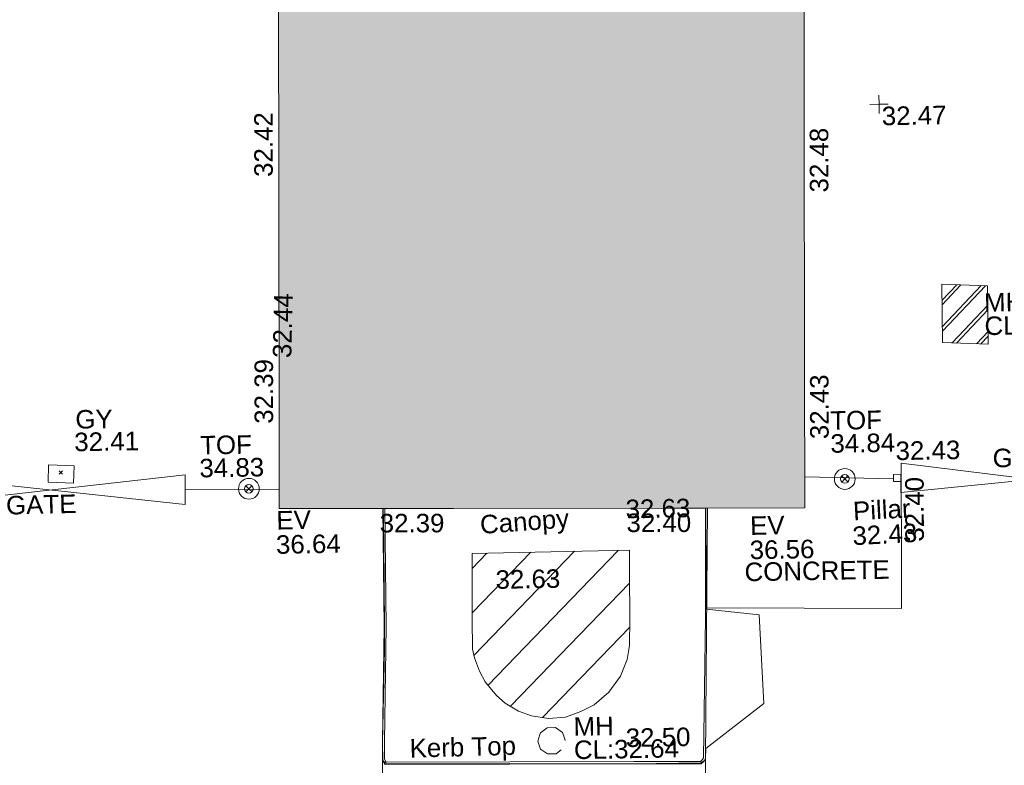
# Model space of a CAD drawing. Header units: millimetres. Extents: x -290717 to 520720, y -103372 to 287762.
# Tile 299 of 375: x 136870 to 156808, y 203914 to 219017. Entities that reach past the tile are written whole.
import ezdxf

# ---------------------------------------------------------------- set-up
doc = ezdxf.new("R2010")
doc.units = ezdxf.units.MM
for name, pattern in [('IMPORT-HIDDEN2 _3_', [4762.5, 3175, -1587.5]), ('IMPORT-UG_ELEC_STREET LIGHTING_QLB2 _2_', [2700, 1500, -300.0000000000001, 0, -250, 150, -300.0000000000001, 0, -200]), ('IMPORT-UG_UNIDENTIFIED_QLA _2_', [2350, 1500, -300.0000000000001, 0, -50, 150, -300.0000000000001, 0, -50])]:
    doc.linetypes.add(name, pattern=pattern)
for name, color, linetype, lineweight, true_color in [('00__TOPO__TOP_OF_FENCE_SYMBOL', 7, 'Continuous', 9, 0x666666), ('00_TOPO_BUILDING_CANOPY', 7, 'Continuous', 9, 0xff7fff), ('00_TOPO_BUILDING_HATCH', 7, 'Continuous', 9, 0x999999), ('00_TOPO_BUILDING_OUTLINE', 5, 'Continuous', 9, 0x0000ff), ('00_TOPO_EAVE', 7, 'Continuous', 9, 0x666666), ('00_TOPO_FENCE', 7, 'Continuous', 9, 0x3f7f4f), ('00_TOPO_GATE', 7, 'Continuous', 9, 0xa50000), ('00_TOPO_KERB_BOTTOM', 1, 'Continuous', 9, 0xff0000), ('00_TOPO_KERB_TOP', 7, 'Continuous', 9, 0xa500a5), ('00_TOPO_SERV_MH', 7, 'Continuous', 9, 0x666666), ('00_TOPO_TOP_OF_FENCE', 7, 'Continuous', 9, 0x666666), ('00_UAV_BUILDING_OUTLINE', 5, 'Continuous', 9, 0x0000ff), ('00_UAV_FENCE', 7, 'Continuous', 9, 0x264c2f), ('00_UAV_GATE', 7, 'Continuous', 9, 0xa50000), ('00_UAV_LEVEL_SPOT', 7, 'Continuous', 9, 0x666666), ('00_UAV_SERV_GULLY', 7, 'Continuous', 9, 0x5252a5), ('00_UAV_TOP_OF_FENCE', 6, 'Continuous', 9, 0xff00ff), ('01_DTM_CONTOUR_MJR', 7, 'Continuous', 9, 0x7f3f00), ('12333-PUM-2D-U-0001-C01 - Rev2_REVIT IMPORT_dwg', 7, 'Continuous', 9, 0x767676), ('A_RHA_Line', 7, 'Continuous', 9, 0x00a600), ('PUM-CHAMBER EXTENTS', 6, 'IMPORT-HIDDEN2 _3_', 9, 0xff00ff), ('PUM-UNIDENTIFIED UTILITIES-QLA', 7, 'IMPORT-UG_UNIDENTIFIED_QLA _2_', 9, 0x52a500)]:
    doc.layers.add(name, color=color, linetype=linetype, lineweight=lineweight, true_color=true_color)
for name, color, linetype, lineweight in [('00_TOPO_PILLAR', 7, 'Continuous', 9), ('00_TOPO_SURFACE', 7, 'Continuous', 9), ('00_UAV_SURFACE', 7, 'Continuous', 9), ('00_UAV_SURVEY_TEXT', 7, 'Continuous', 9), ('A_RHA_Detail', 7, 'Continuous', 9), ('GEN-TEXT', 7, 'Continuous', 9)]:
    doc.layers.add(name, color=color, linetype=linetype, lineweight=lineweight)
doc.styles.add('Swis721 Lt BT_2', font='swissl.ttf', dxfattribs={"height": 375})

# ---------------------------------------------------------------- blocks, each defined once
blk = doc.blocks.new('12333-PUM-2D-U-0001-C01 - Rev2_REVIT IMPORT_dwg__U50-2077577-Site Location Plan Existing')
at = {"layer": '00_TOPO_GATE', "color": 9, "true_color": 0xe1aaaa, "flags": 128}
blk.add_lwpolyline([(-8.814763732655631, -299.870471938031), (8.814763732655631, 299.870471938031), (5348.398847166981, -457.3470382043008), (5366.02837463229, 142.3939056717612)], close=True, dxfattribs=at)
blk = doc.blocks.new('12333-PUM-2D-U-0001-C01 - Rev2_REVIT IMPORT_dwg_MSL_Node_LineworkTOF-2077201-Site Location Plan Existing')
at = {"layer": '00__TOPO__TOP_OF_FENCE_SYMBOL', "color": 254, "true_color": 0xcccccc, "flags": 128}
for points in [[(165.3591892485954, 165.3591892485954), (0, 0), (-165.3591892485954, 165.3591892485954)], [(165.3591892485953, -165.3591892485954), (0, 0), (-165.3591892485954, -165.3591892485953)]]:
    blk.add_lwpolyline(points, dxfattribs=at)
at = {"layer": '00__TOPO__TOP_OF_FENCE_SYMBOL', "color": 254, "true_color": 0xcccccc}
for radius in [562.5594001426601, 233.853208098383]:
    blk.add_circle((0, 0), radius, dxfattribs=at)
blk = doc.blocks.new('12333-PUM-2D-U-0001-C01 - Rev2_REVIT IMPORT_dwg__U60-2077590-Site Location Plan Existing')
at = {"layer": '00_UAV_GATE', "color": 9, "true_color": 0xe1aaaa, "flags": 128}
blk.add_lwpolyline([(4.454954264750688, 299.9669204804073), (-4.454954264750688, -299.9669204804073), (-5449.545045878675, 380.9669204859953), (-5458.454954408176, -218.9669204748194)], close=True, dxfattribs=at)
blk = doc.blocks.new('12333-PUM-2D-U-0001-C01 - Rev2_REVIT IMPORT_dwg_MSL_Node_LineworkTOF-2077248-Site Location Plan Existing')
at = {"layer": '00__TOPO__TOP_OF_FENCE_SYMBOL', "color": 254, "true_color": 0xcccccc, "flags": 128}
for points in [[(165.3591892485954, 165.3591892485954), (0, 0), (-165.3591892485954, 165.3591892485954)], [(165.3591892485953, -165.3591892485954), (0, 0), (-165.3591892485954, -165.3591892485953)]]:
    blk.add_lwpolyline(points, dxfattribs=at)
at = {"layer": '00__TOPO__TOP_OF_FENCE_SYMBOL', "color": 254, "true_color": 0xcccccc}
for radius in [562.5594001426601, 233.853208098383]:
    blk.add_circle((0, 0), radius, dxfattribs=at)
blk = doc.blocks.new('12333-PUM-2D-U-0001-C01 - Rev2_REVIT IMPORT_dwg_UAV-2077255-Site Location Plan Existing')
at = {"layer": '00_UAV_LEVEL_SPOT', "color": 254, "true_color": 0xcccccc, "flags": 128}
for points in [[(0, -500.0000000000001), (0, 0), (-500.0000000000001, 0)], [(500.0000000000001, 0), (0, 0), (0, 500.0000000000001)]]:
    blk.add_lwpolyline(points, dxfattribs=at)
blk = doc.blocks.new('12333-PUM-2D-U-0001-C01 - Rev2_REVIT IMPORT_dwg_MGS62954_T2_Galway_ITM_3d_Rev1-2077680-Site Location Plan Existing')
at = {"layer": '00_TOPO_BUILDING_HATCH', "true_color": 0xcccccc}
h = blk.add_hatch(dxfattribs=at)
h.set_pattern_fill('FP_1', color=254, style=0, pattern_type=2)
h.set_pattern_definition([(45, (0, 0), (-441.9417382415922, 441.9417382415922), [])])
h.paths.add_polyline_path([(534053093.0065116, 725757676.6037444), (534053434.6500779, 725757696.7104828), (534053748.4812741, 725757807.118021), (534054055.2313137, 725757971.9762766), (534054321.0572296, 725758187.1712859), (534054565.0883483, 725758508.8791039), (534054703.8810471, 725758844.0512557), (534054759.1469181, 725759126.8022677), (534054773.5016897, 725759681.1737754), (534054782.4209163, 725761059.8839616), (534051601.5605889, 725761049.1103536), (534051578.8600672, 725759110.7220062), (534051613.3115194, 725758932.6337496), (534051708.0530124, 725758662.628974), (534051818.2258853, 725758440.223824), (534052042.9805962, 725758159.5501666), (534052217.3654386, 725758004.0563447), (534052510.59506, 725757828.7254051), (534052748.4919912, 725757739.7963514)])
at = {"layer": '00_TOPO_BUILDING_CANOPY', "color": 254, "true_color": 0xcccccc, "flags": 128}
blk.add_lwpolyline([(534051601.5605888, 725761049.1103536), (534051581.5515869, 725759720.9256184), (534051578.8600672, 725759110.7220061), (534051613.3115193, 725758932.6337496), (534051708.0530124, 725758662.6289738), (534051818.2258852, 725758440.223824), (534052042.9805961, 725758159.5501665), (534052217.3654386, 725758004.0563447), (534052487.2351463, 725757837.4576532), (534052748.4919912, 725757739.7963514), (534053093.0065116, 725757676.6037443), (534053434.6500779, 725757696.7104828), (534053748.4812739, 725757807.1180209), (534054018.3509816, 725757942.1204088), (534054321.0572296, 725758187.1712859), (534054565.0883483, 725758508.8791038), (534054703.8810471, 725758844.0512557), (534054759.1469181, 725759126.8022677), (534054773.5016897, 725759681.1737754), (534054779.2435983, 725760568.7426662), (534054786.8534843, 725761059.8989748)], close=True, dxfattribs=at)
at = {"layer": '00_TOPO_FENCE', "color": 254, "true_color": 0xcccccc}
blk.add_line((534058364.9296507, 725762482.8583118), (534060161.3638676, 725762410.0000001), dxfattribs=at)
at = {"layer": '00_TOPO_KERB_BOTTOM', "color": 254, "true_color": 0xcccccc, "flags": 128}
blk.add_lwpolyline([(534049808.7046273, 725761989.9789203), (534049796.0303615, 725759590.7586461), (534049720.2994696, 725757261.7902912), (534049717.3185974, 725756893.4053111), (534049767.38808, 725756806.7526964), (534054802.5483, 725756728.6803083), (534056166.5983585, 725756704.9586655), (534056228.4274026, 725756761.4930911), (534056256.8196998, 725756810.1770972), (534056383.2886214, 725761883.7297019)], dxfattribs=at)
at = {"layer": '00_TOPO_KERB_TOP', "color": 254, "true_color": 0xcccccc, "flags": 128}
blk.add_lwpolyline([(534049850.1773946, 725761989.3086956), (534049837.5336998, 725759595.8754553), (534049761.8009103, 725757266.8487427), (534049758.9157876, 725756910.2967873), (534049791.5311436, 725756853.85111), (534054803.1723056, 725756776.1433952), (534056150.7079761, 725756752.7089473), (534056195.6490407, 725756793.8015653), (534056215.5417309, 725756827.9113748), (534056304.0439246, 725759671.6112472), (534056343.0158998, 725761884.3805331)], dxfattribs=at)
at = {"layer": '00_TOPO_PILLAR', "color": 254, "true_color": 0xcccccc, "flags": 128}
blk.add_lwpolyline([(534060161.3638675, 725762499.286347), (534060161.3638675, 725762355.6667855), (534060313.5244474, 725762355.6667855), (534060313.5244474, 725762499.286347)], close=True, dxfattribs=at)
at = {"layer": '00_TOPO_SURFACE', "color": 254, "true_color": 0xcccccc, "flags": 128}
blk.add_lwpolyline([(534049717.3185974, 725756893.4053111), (534049689.1652511, 725753990), (534056210.0000001, 725753900), (534056256.8196996, 725756810.1770971)], dxfattribs=at)
at = {"layer": '00_UAV_FENCE', "color": 254, "true_color": 0xcccccc}
blk.add_line((534045817.1505001, 725762440.3320001), (534047717.6661093, 725762413.0670551), dxfattribs=at)
at = {"layer": '00_UAV_SERV_GULLY', "color": 254, "true_color": 0xcccccc, "flags": 128}
blk.add_lwpolyline([(534043555.1505001, 725762615.332), (534043041.1505, 725762643.332), (534043060.0428658, 725762990.1418593), (534043574.0428659, 725762962.1418593)], close=True, dxfattribs=at)
at = {"layer": '00_UAV_SURFACE', "color": 254, "true_color": 0xcccccc, "flags": 128}
blk.add_lwpolyline([(534056332.9568415, 725759864.5701339), (534060277.9530001, 725759780.623), (534060292.5006186, 725760833.7360203), (534060313.5244474, 725762355.6667856)], dxfattribs=at)
at = {"layer": '01_DTM_CONTOUR_MJR', "color": 254, "true_color": 0xcccccc, "flags": 128}
blk.add_lwpolyline([(534055515.7864773, 725761897.7490565), (534055512.5000002, 725761895.0000002), (534056353.3333336, 725761880.0000001), (534056353.3915741, 725761884.2128559), (534056332.5618219, 725760377.4879915), (534056326.2500002, 725759836.2500001), (534057389.8214508, 725759700.1206936), (534057454.5601372, 725757908.3472091), (534056262.890184, 725757016.6481622), (534056252.2619051, 725756813.8690476), (534056225.8035715, 725756764.1964285), (534056159.2857143, 725756726.7857145), (534054800.0000002, 725756730), (534049780.7142859, 725756831.4285716), (534049722.5000001, 725756888.5714285), (534049721.4285715, 725757247.5000002), (534049792.2188582, 725759138.6937718), (534049804.2857143, 725759591.0714287), (534049818.4414105, 725761317.5009776), (534049817.1431612, 725761989.8425486)], dxfattribs=at)
at = {"xscale": 0.375, "yscale": 0.375, "zscale": 0.375}
for name, p in [('12333-PUM-2D-U-0001-C01 - Rev2_REVIT IMPORT_dwg_UAV-2077255-Site Location Plan Existing', (534060000.0000001, 725770000.0000001)), ('12333-PUM-2D-U-0001-C01 - Rev2_REVIT IMPORT_dwg_MSL_Node_LineworkTOF-2077248-Site Location Plan Existing', (534047106.1505001, 725762436.332)), ('12333-PUM-2D-U-0001-C01 - Rev2_REVIT IMPORT_dwg_MSL_Node_LineworkTOF-2077201-Site Location Plan Existing', (534059173.5960448, 725762424.9619461))]:
    blk.add_blockref(name, p, dxfattribs=at)
for name, p in [('12333-PUM-2D-U-0001-C01 - Rev2_REVIT IMPORT_dwg__U60-2077590-Site Location Plan Existing', (534045817.1505001, 725762440.3320001)), ('12333-PUM-2D-U-0001-C01 - Rev2_REVIT IMPORT_dwg__U50-2077577-Site Location Plan Existing', (534060313.5244474, 725762427.4765663))]:
    blk.add_blockref(name, p)
at = {"layer": '00_TOPO_BUILDING_CANOPY', "color": 251, "true_color": 0x666666, "insert": (534051762.003138, 725761813.3432317), "char_height": 375, "width": 2113.25889379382, "attachment_point": 1, "rotation": 3.2766667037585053, "line_spacing_factor": 1.005061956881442, "style": 'Swis721 Lt BT_2'}
blk.add_mtext('Canopy', dxfattribs=at)
at = {"layer": '00_TOPO_BUILDING_CANOPY', "color": 251, "true_color": 0x666666, "insert": (534052067.4579425, 725760697.0730554), "char_height": 375, "width": 1495.902363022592, "attachment_point": 1, "line_spacing_factor": 1.005061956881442, "style": 'Swis721 Lt BT_2'}
blk.add_mtext('32.63', dxfattribs=at)
at = {"layer": '00_TOPO_BUILDING_OUTLINE', "color": 251, "true_color": 0x666666, "insert": (534047635.1630381, 725765081.4689665), "char_height": 375, "width": 1495.902363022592, "attachment_point": 1, "rotation": 87.77002180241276, "line_spacing_factor": 1.005061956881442, "style": 'Swis721 Lt BT_2'}
blk.add_mtext('32.44', dxfattribs=at)
at = {"layer": '00_TOPO_BUILDING_OUTLINE', "color": 251, "true_color": 0x666666, "insert": (534054725.0201317, 725762081.4345945), "char_height": 375, "width": 1495.902363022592, "attachment_point": 1, "line_spacing_factor": 1.005061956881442, "style": 'Swis721 Lt BT_2'}
blk.add_mtext('32.63', dxfattribs=at)
at = {"layer": '00_TOPO_EAVE', "char_height": 375, "attachment_point": 1, "line_spacing_factor": 1.005061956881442, "style": 'Swis721 Lt BT_2'}
for s, insert, width in [('EV', (534047650.556156, 725761975.6370238), 736.078940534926), ('EV', (534057239.4997898, 725761699.8842577), 736.078940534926), ('36.64', (534047634.5030824, 725761483.5950644), 1495.902363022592), ('36.56', (534057223.4467162, 725761207.8422983), 1495.902363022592)]:
    blk.add_mtext(s, dxfattribs=dict(at, insert=insert, width=width))
at = {"layer": '00_TOPO_FENCE', "color": 251, "true_color": 0x666666, "insert": (534060211.9234141, 725763162.7200588), "char_height": 375, "width": 1495.902363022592, "attachment_point": 1, "line_spacing_factor": 1.005061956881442, "style": 'Swis721 Lt BT_2'}
blk.add_mtext('32.43', dxfattribs=at)
at = {"layer": '00_TOPO_GATE', "color": 251, "true_color": 0x666666, "insert": (534062185.7075083, 725762993.2977203), "char_height": 375, "width": 1567.13580888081, "attachment_point": 1, "rotation": 356.7251384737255, "line_spacing_factor": 1.005061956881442, "style": 'Swis721 Lt BT_2'}
blk.add_mtext('GATE', dxfattribs=at)
at = {"layer": '00_TOPO_KERB_BOTTOM', "color": 251, "true_color": 0x666666, "insert": (534054647.5301928, 725757446.7806882), "char_height": 375, "width": 1495.902363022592, "attachment_point": 1, "line_spacing_factor": 1.005061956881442, "style": 'Swis721 Lt BT_2'}
blk.add_mtext('32.50', dxfattribs=at)
at = {"layer": '00_TOPO_KERB_TOP', "color": 251, "true_color": 0x666666, "insert": (534050265.6386068, 725757308.7253692), "char_height": 375, "width": 2493.170605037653, "attachment_point": 1, "rotation": 0.5745678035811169, "line_spacing_factor": 1.005061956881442, "style": 'Swis721 Lt BT_2'}
blk.add_mtext('Kerb Top', dxfattribs=at)
at = {"layer": '00_TOPO_PILLAR', "color": 251, "true_color": 0x666666, "char_height": 375, "attachment_point": 1, "rotation": 1.9449796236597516, "line_spacing_factor": 1.005061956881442, "style": 'Swis721 Lt BT_2'}
for s, insert, width in [('Pillar', (534059322.8354715, 725761958.0815982), 1291.699818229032), ('32.43', (534059303.1068201, 725761455.3218776), 1495.902363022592)]:
    blk.add_mtext(s, dxfattribs=dict(at, insert=insert, width=width))
at = {"layer": '00_TOPO_SERV_MH', "char_height": 375, "attachment_point": 1, "line_spacing_factor": 1.005061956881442, "style": 'Swis721 Lt BT_2'}
for s, insert, width in [('MH', (534062056.2451861, 725766136.2228229), 949.779278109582), ('CL:32.40', (534062056.2451861, 725765663.1296079), 2440.932744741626), ('MH', (534053593.8451862, 725757693.6228231), 949.779278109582), ('CL:32.64', (534053593.8451862, 725757220.5296079), 2440.932744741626)]:
    blk.add_mtext(s, dxfattribs=dict(at, insert=insert, width=width))
at = {"layer": '00_TOPO_TOP_OF_FENCE', "char_height": 375, "attachment_point": 1, "line_spacing_factor": 1.005061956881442, "style": 'Swis721 Lt BT_2'}
for s, insert, width in [('TOF', (534058900.5107191, 725763800.1499033), 1163.479615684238), ('34.84', (534058895.2211685, 725763334.5070555), 1495.902363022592)]:
    blk.add_mtext(s, dxfattribs=dict(at, insert=insert, width=width))
at = {"layer": '00_UAV_BUILDING_OUTLINE', "color": 251, "true_color": 0x666666, "char_height": 375, "width": 1495.902363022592, "attachment_point": 1, "line_spacing_factor": 1.005061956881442, "style": 'Swis721 Lt BT_2'}
for s, insert, rotation in [('32.42', (534047324.7787194, 725768749.8915391), 89.07414645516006), ('32.48', (534058566.8593751, 725768238.8871925), 89.07414645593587), ('32.39', (534047243.9883657, 725763750.6739173), 89.07414645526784), ('32.43', (534058486.1158711, 725763242.5685866), 89.07414644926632), ('32.39', (534049745.1136149, 725761882.0977422), 359.0741464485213), ('32.40', (534054741.3873653, 725761801.3549631), 359.07414644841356)]:
    blk.add_mtext(s, dxfattribs=dict(at, insert=insert, rotation=rotation))
at = {"layer": '00_UAV_GATE', "color": 251, "true_color": 0x666666, "insert": (534042181.7051798, 725762374.6492475), "char_height": 375, "width": 1567.13580888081, "attachment_point": 1, "rotation": 0.3800185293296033, "line_spacing_factor": 1.005061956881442, "style": 'Swis721 Lt BT_2'}
blk.add_mtext('GATE', dxfattribs=at)
at = {"layer": '00_UAV_LEVEL_SPOT', "insert": (534060051.8765643, 725769949.1441547), "char_height": 375, "width": 1495.902363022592, "attachment_point": 1, "line_spacing_factor": 1.005061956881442, "style": 'Swis721 Lt BT_2'}
blk.add_mtext('32.47', dxfattribs=at)
at = {"layer": '00_UAV_SERV_GULLY', "color": 251, "true_color": 0x666666, "char_height": 375, "attachment_point": 1, "line_spacing_factor": 1.005061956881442, "style": 'Swis721 Lt BT_2'}
for s, insert, width in [('GY', (534043616.3314014, 725764089.502741), 821.5590755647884), ('32.41', (534043586.3503038, 725763632.6665388), 1495.902363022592)]:
    blk.add_mtext(s, dxfattribs=dict(at, insert=insert, width=width))
at = {"layer": '00_UAV_SURFACE', "color": 251, "true_color": 0x666666, "insert": (534060378.8325924, 725761132.5653659), "char_height": 375, "width": 1495.902363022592, "attachment_point": 1, "rotation": 89.20857106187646, "line_spacing_factor": 1.005061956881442, "style": 'Swis721 Lt BT_2'}
blk.add_mtext('32.40', dxfattribs=at)
at = {"layer": '00_UAV_SURVEY_TEXT', "color": 251, "true_color": 0x666666, "insert": (534057111.1017672, 725760763.4912502), "char_height": 375, "width": 3286.236302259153, "attachment_point": 1, "line_spacing_factor": 1.005061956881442, "style": 'Swis721 Lt BT_2'}
blk.add_mtext('CONCRETE', dxfattribs=at)
at = {"layer": '00_UAV_TOP_OF_FENCE', "color": 251, "true_color": 0x666666, "char_height": 375, "attachment_point": 1, "line_spacing_factor": 1.005061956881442, "style": 'Swis721 Lt BT_2'}
for s, insert, width in [('TOF', (534046133.3577398, 725763522.3790315), 1163.479615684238), ('34.83', (534046110.934098, 725763059.0023267), 1495.902363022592)]:
    blk.add_mtext(s, dxfattribs=dict(at, insert=insert, width=width))
blk = doc.blocks.new('12333-PUM-2D-U-0001-C01 - Rev2_REVIT IMPORT_dwg-1620468-Site Location Plan Existing')
at = {"layer": 'PUM-CHAMBER EXTENTS', "true_color": 0xffaaff}
h = blk.add_hatch(dxfattribs=at)
h.set_pattern_fill('FP_3', color=211, style=0, pattern_type=2)
h.set_pattern_definition([(45, (-533641079.65, -725615854.3560001), (-265.1650429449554, 265.1650429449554), []), (45, (-533640902.873, -725615854.3560001), (-265.1650429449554, 265.1650429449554), [])])
h.paths.add_polyline_path([(421047.3501528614, 149249.6438213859), (421052.3501528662, 150432.6438213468), (420126.350153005, 150480.6438212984), (420121.3501528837, 149297.6438213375)])
at = {"layer": 'GEN-TEXT', "color": 253, "true_color": 0xaaaaaa}
for p, q in [((402187.9948137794, 146942.2884823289), (402258.7054918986, 147012.9991604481)), ((402258.7054918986, 146942.2884823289), (402187.9948137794, 147012.9991604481))]:
    blk.add_line(p, q, dxfattribs=at)
at = {"layer": 'PUM-CHAMBER EXTENTS', "color": 211, "linetype": 'Continuous', "true_color": 0xffaaff, "flags": 128}
blk.add_lwpolyline([(420121.3501528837, 149297.6438213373), (421047.3501528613, 149249.6438213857), (421052.350152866, 150432.6438213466), (420126.3501530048, 150480.6438212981)], close=True, dxfattribs=at)
at = {"layer": 'PUM-UNIDENTIFIED UTILITIES-QLA', "color": 9, "true_color": 0xc5e1aa, "flags": 128}
blk.add_lwpolyline([(412343.4114836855, 141371.8488785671), (412327.4121251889, 141421.0898407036), (412290.3404127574, 141535.1848399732), (412151.3985451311, 141636.1320157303), (411979.6569517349, 141636.1320157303), (411840.7150841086, 141535.1848399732), (411829.2068408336, 141499.7661089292), (411787.6440131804, 141371.8488785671), (411840.7150841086, 141208.512917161), (411979.6569517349, 141107.565741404), (412151.3985451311, 141107.565741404), (412158.721162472, 141112.8859343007), (412290.3404127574, 141208.512917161)], close=True, dxfattribs=at)
blk.add_blockref('12333-PUM-2D-U-0001-C01 - Rev2_REVIT IMPORT_dwg_MGS62954_T2_Galway_ITM_3d_Rev1-2077680-Site Location Plan Existing', (-533641079.6498471, -725615854.3561786))

msp = doc.modelspace()

# ---------------------------------------------------------------- hatches: boundary and pattern name
at = {"layer": 'A_RHA_Detail', "true_color": 0xc0c0c0}
h = msp.add_hatch(color=9, dxfattribs=at)
h.paths.add_polyline_path([(-80880.60083898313, -68502.79057078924), (-80400.86592458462, -68483.4150911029), (-80400.86592458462, -62984.64684182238), (-24474.85765180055, -63009.32043784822), (-24456.14471274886, -50840.30023854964), (-36622.55041054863, -50831.65104346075), (-36622.5504104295, -44228.57792609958), (-50959.05265825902, -44213.68205212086), (-50959.05265825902, -42573.78171509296), (-54563.93258049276, -42571.21897729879), (-54565.69773355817, -45054.17447471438), (-92408.82109324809, -45027.27149617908), (-92411.78875845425, -49201.74309219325), (-100061.9988811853, -49201.74309219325), (-100052.221444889, -64852.82557835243), (-86120.90825231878, -64852.82557835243), (-86092.16626519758, -62957.90041523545), (-84861.10047611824, -62957.90041520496), (-84854.79054275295, -68240.10973718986), (-80870.60226895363, -68240.10973718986)])
h.paths.add_polyline_path([(-137238.9269955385, -68461.93840922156), (-132719.7426408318, -68433.06336920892), (-132847.0731201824, -62850.0428228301), (-130454.6837966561, -62916.63108081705), (-130498.2830220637, -61355.8539363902), (-117581.136331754, -61423.42893434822), (-117492.3908565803, -49183.91309186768), (-125136.5200282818, -49178.47881939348), (-125133.5727033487, -45032.61887132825), (-163007.1824077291, -45005.69421944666), (-163007.1824077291, -44090.29634113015), (-163123.8521375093, -44090.21339942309), (-163122.6389897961, -42383.751842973), (-166563.8543420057, -42383.75184295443), (-166565.0349082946, -44044.3982420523), (-193158.4656786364, -44025.49275802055), (-193195.152889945, -62863.6565097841), (-137269.7106414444, -62916.63108078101), (-137254.3708868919, -65679.90523788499)])
h.paths.add_polyline_path([(120310.9497607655, -32334.2823016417), (120312.4652266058, -31610.73011961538), (133451.2244789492, -31638.24899384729), (133469.2230092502, -19717.98315777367), (121295.7536929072, -19692.48606427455), (121319.8434528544, -8190.941560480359), (112277.0825929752, -8172.001674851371), (112263.1769726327, -14811.12345451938), (78285.85310969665, -14739.95861435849), (78292.82277619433, -8167.077575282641), (76545.55099677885, -8163.40371230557), (69355.76844230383, -8152.931592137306), (69353.66597202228, -9156.746357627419), (68372.60878942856, -9154.691552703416), (68372.60878942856, -13705.52853212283), (69333.72334743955, -13707.54156767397), (69325.07112544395, -16249.53369225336), (66623.4489111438, -16249.53369225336), (66619.79243932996, -17995.29925522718), (65989.07757491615, -17995.29925522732), (65985.44262769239, -19730.78799479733), (57152.23993372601, -19712.28702423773), (57127.42535098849, -31559.89461998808), (70277.87165423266, -31587.43801817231), (70277.87165428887, -32271.74147154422), (78263.96947906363, -32285.12944888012), (78266.62669288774, -31019.79372153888), (112335.8856506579, -31091.15111856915), (112335.8856506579, -32317.57330550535), (119781.4233959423, -32333.17321910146)])
h.paths.add_polyline_path([(7503.71740934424, -1791.43926322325), (15482.43097389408, -674.0213230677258), (15484.0826184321, 148.1327206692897), (56188.28042539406, 205.5276654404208), (56155.8432600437, 14338.31663138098), (18016.62665932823, 14236.4814953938), (17967.9025208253, 34313.18372075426), (21727.10644861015, 34324.06926249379), (21708.9097307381, 40608.10218319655), (18009.66447156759, 40608.10218325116), (17995.54603703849, 45483.75063445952), (9770.084212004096, 45420.63294734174), (3966.216019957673, 45443.14492469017), (3984.771235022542, 14176.56786831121), (1023.062455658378, 14176.56786840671), (-276.5134647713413, 14190.52623465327), (-231.6790044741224, 5976.811441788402), (-226.4491536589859, 193.7444677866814), (1220.250839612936, 179.5999159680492), (7477.609307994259, 143.2867556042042), (7488.638446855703, -674.0213230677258)])
h.paths.add_polyline_path([(77755.59663317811, 53.47451145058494), (77729.51881611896, 1699.844979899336), (94464.47132486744, 1659.976083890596), (94606.37913471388, 17991.39023626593), (88810.41901146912, 18015.03260816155), (88799.89418497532, 14436.74271609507), (69413.88950349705, 14457.87738898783), (69377.35724448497, 99.62816357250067), (70760.85642036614, 92.0068082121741)])
h.paths.add_polyline_path([(61252.12079698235, 46453.95617369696), (105774.7348988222, 46472.68783510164), (105768.2642197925, 61852.61234310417), (92285.13876306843, 61852.61234310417), (92308.59670397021, 65784.30757142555), (96107.46680002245, 65767.6044524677), (96059.6808111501, 75209.20847378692), (101084.8427276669, 75071.88872768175), (104988.0046543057, 74765.36560410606), (108403.6894220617, 74363.84089439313), (112009.2703903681, 73787.25420864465), (115645.3524814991, 73049.69667210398), (116890.8108050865, 72761.69136255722), (120208.9929832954, 71893.18353872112), (120865.241739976, 71703.68487155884), (124135.6329505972, 70669.67317909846), (127435.6253142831, 69480.50055823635), (127820.4368655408, 69394.93141813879), (128274.3081769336, 69331.69585757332), (128731.879114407, 69306.66104520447), (129189.9401456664, 69320.00258265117), (129645.2782985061, 69371.62688830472), (130094.6997111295, 69461.17185607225), (130535.0520071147, 69588.00939078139), (130963.2464342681, 69751.2498188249), (131376.279516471, 69949.74812593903), (131771.254123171, 70182.11198906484), (132162.5575600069, 70460.54046602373), (132496.0921582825, 70741.69081117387), (132820.8713676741, 71064.98072578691), (133117.4593294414, 71414.31364276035), (133383.77568926, 71787.23923958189), (133616.5473239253, 72178.53728446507), (133817.1647262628, 72590.54524901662), (133982.6025969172, 73017.89547517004), (134111.7005086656, 73457.59040804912), (134203.5529320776, 73906.545904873), (134257.5155882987, 74361.61286220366), (134272.5462649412, 74819.59931534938), (134250.5259874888, 75277.29281749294), (134189.6227572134, 75731.48297750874), (134090.9274700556, 76178.98397761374), (133955.1324028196, 76616.65691996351), (133783.1900598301, 77041.4318434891), (133576.3064937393, 77450.3292564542), (133335.9328436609, 77840.48103831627), (133063.7551572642, 78209.15055536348), (132761.6825665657, 78553.75185442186), (132431.8338935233, 78871.86780505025), (132076.5227904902, 79161.26705200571), (131698.2415079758, 79419.91966864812), (131299.6434187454, 79646.01139199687), (131093.5942456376, 79746.34209763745), (132146.0467355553, 83110.22226149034), (122787.763295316, 86282.54285521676), (121604.3555410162, 82800.35918872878), (117095.9864226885, 83870.84033788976), (116841.9598400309, 83526.35449576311), (116120.5435466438, 91221.9361197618), (110237.7341284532, 91274.27491024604), (110194.3680786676, 90435.39030217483), (104988.0046543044, 90486.49901569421), (104973.2761846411, 94309.82427956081), (103746.1314668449, 94309.82427962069), (103839.9937121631, 122852.1474272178), (96365.09202303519, 122931.9599471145), (96350.3400238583, 123952.416858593), (104555.5505249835, 123902.1925258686), (104607.3234457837, 120248.5396157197), (125502.5015002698, 120134.193340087), (125662.0200253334, 137657.3796883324), (114479.5865733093, 137699.2256881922), (114382.3062641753, 129149.9458158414), (104644.1590035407, 129187.997507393), (104577.9931702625, 126217.3903165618), (101184.4926405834, 126159.1566967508), (101264.6166812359, 135959.2655565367), (89967.23177303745, 135988.8856164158), (89927.63362986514, 125823.6463181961), (93630.53562299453, 125840.7948842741), (93580.6568888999, 122931.9599471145), (88697.38835373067, 122904.7310127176), (88679.38989541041, 95739.0914377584), (86378.25848993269, 95739.0914377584), (86378.18187189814, 96178.10083375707), (83279.5074328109, 96200.92083330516), (83273.62493422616, 95735.74732136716), (70169.67509616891, 95733.22421950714), (70166.2684274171, 96272.07409350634), (66674.99731291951, 96257.14073659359), (66654.74538556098, 95755.71092140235), (65784.77231076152, 95755.71092140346), (65887.65094981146, 117470.6305650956), (53473.34271625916, 117487.9046429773), (53434.44066306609, 98570.4634906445), (40649.41626913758, 98570.46349066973), (40610.16711556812, 94406.01479082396), (38853.82372865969, 94410.36303444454), (38848.65589191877, 89463.65332732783), (40612.46601909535, 89518.45976927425), (40665.38257359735, 86257.73741131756), (38372.19584673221, 86305.7230928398), (38369.79373532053, 76901.0507917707), (50937.95125076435, 76944.40198877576), (50922.88567283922, 74598.78180893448), (56484.90611318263, 74588.85093774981), (56484.9061131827, 75194.85181998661), (92465.40372273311, 75233.02581663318), (92645.92783659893, 71766.64845097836), (89810.5550181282, 69362.83965827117), (85313.16173971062, 69360.94750424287), (85313.16173971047, 66907.40508090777), (75210.14498260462, 66903.15451592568), (75210.14498260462, 63815.70944554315), (70819.40014306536, 63815.70999204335), (70819.21601502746, 64253.35708063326), (69456.8341568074, 64253.35708063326), (69455.71957374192, 66901.99623168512), (61303.3285675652, 66898.56680686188), (61304.56054652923, 63970.32021231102), (70500.41048205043, 63970.32021223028), (70500.40885431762, 61852.59006210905), (61245.64388480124, 61848.69637492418), (61252.12079698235, 46455.07044720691)])
h.paths.add_polyline_path([(-17153.16561239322, 48569.32684293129), (-17153.16561227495, 60770.38083690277), (-29362.88357762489, 60774.7042869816), (-29362.88357762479, 67399.20394583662), (-43507.25361058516, 67405.01911302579), (-43488.53133082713, 69093.07334179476), (-45766.41866234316, 69109.32868391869), (-45794.34620035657, 67405.01911302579), (-47272.11273197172, 67404.21245453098), (-47272.44887636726, 66454.91798912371), (-86004.56386335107, 66468.6329952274), (-86006.66970790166, 60521.58362724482), (-92662.8772251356, 60521.58362724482), (-92666.53762789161, 50184.35611936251), (-79752.016597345, 50179.78302554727), (-79752.016597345, 48591.49323813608), (-17157.71631240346, 48569.32845421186)])
h.paths.add_polyline_path([(-201056.4185879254, 48628.75479108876), (-138377.9751621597, 48634.64535782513), (-138377.9751621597, 50133.28202330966), (-125467.710581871, 50134.49533928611), (-125468.6909603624, 60566.19036866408), (-132186.8595615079, 60565.86652591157), (-132187.4203588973, 66533.01978768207), (-170643.3098734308, 66805.61809689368), (-170643.3098732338, 67738.78475851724), (-200340.0100486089, 67488.93693767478), (-200348.7175167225, 60827.7802510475), (-201057.5650552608, 60827.71357562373), (-201056.6510294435, 51102.0431337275)])
h.paths.add_polyline_path([(-240051.5126725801, 54769.1949116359), (-239444.4902595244, 54811.10754483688), (-239186.5396225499, 54841.92927608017), (-238764.8191578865, 54940.98166103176), (-238382.4735933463, 55122.46891391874), (-237990.3402229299, 55354.87497237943), (-237269.2031026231, 55936.21514997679), (-237030.2712443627, 56228.66101920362), (-236793.0039600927, 56569.31473977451), (-236554.5880579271, 57004.26389721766), (-236432.7219585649, 57267.46508911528), (-236300.0815274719, 57753.26239002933), (-236250.7285154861, 58017.17885687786), (-236235.6490610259, 58516.21786795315), (-236233.2538430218, 58987.85640057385), (-236213.702979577, 59823.48083772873), (-236363.8287856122, 59820.8603820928), (-236634.0279869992, 60698.06075831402), (-236391.9547756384, 61432.1972634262), (-236225.4740089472, 61435.10319604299), (-236201.6036570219, 62637.68779599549), (-232563.5271750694, 62639.28734435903), (-232563.5271750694, 63049.03842407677), (-232732.1945866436, 63049.15302221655), (-232860.1521278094, 63457.9589027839), (-232731.6068089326, 63914.24862701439), (-232560.8209657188, 63914.24862701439), (-232521.9864006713, 70597.99604498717), (-240628.6947850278, 70598.85496274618), (-240629.7923196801, 72350.98321581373), (-246412.6011213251, 72347.36085937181), (-246412.6011213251, 70616.45923939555), (-254449.5805725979, 70618.60952619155), (-254454.637144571, 70754.06491724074), (-254469.7140363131, 73191.6627625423), (-263883.2532625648, 73267.83063692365), (-263902.4181505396, 68260.74348557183), (-263714.8217520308, 68259.82096576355), (-263552.9672900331, 67819.6543439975), (-263719.0883117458, 67392.20684197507), (-263913.629869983, 67392.20684288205), (-263956.7001914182, 58633.76423459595), (-260181.1963171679, 58611.22607638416), (-260192.3146984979, 56354.25111578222), (-257184.684388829, 56339.46086010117), (-257213.4419958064, 57092.93866025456), (-257338.5163846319, 57093.27331227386), (-257471.0109295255, 57531.7457231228), (-257338.5163845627, 58062.22513700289), (-257203.4956297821, 58064.06881293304), (-257173.5751889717, 58598.54056827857), (-256478.2273617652, 58575.27357918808), (-256478.2273617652, 58788.51859477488), (-256013.0091299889, 58911.92701537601), (-255397.0786589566, 58780.99767608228), (-255397.0786664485, 58595.98242230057), (-243809.8853614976, 58585.92793205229), (-243805.3570672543, 58352.04527760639), (-243740.9394682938, 57884.52572396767), (-243619.083060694, 57421.84877501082), (-243424.3877541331, 56943.65915328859), (-243247.1437899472, 56608.24157716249), (-243003.0710577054, 56249.99021479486), (-242732.2093200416, 55932.75703086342), (-242371.7230179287, 55603.12658814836), (-242141.2551255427, 55424.88676771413), (-241804.9643038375, 55216.88439829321), (-241529.464082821, 55077.02869058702), (-241100.6275144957, 54917.18295005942), (-240836.2134980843, 54840.82833179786), (-240453.4486196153, 54788.6078413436), (-240203.3756532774, 54776.52967577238)])
h.paths.add_polyline_path([(40276.69022620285, 59895.3641775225), (40328.62676026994, 69196.9439153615), (36588.99968782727, 69217.82459101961), (36619.46637569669, 74674.25962431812), (32264.36460075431, 74687.02318924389), (32233.48293864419, 69156.26826309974), (11916.69390488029, 69269.70959690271), (11966.66200108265, 78218.75165977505), (29087.50901742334, 78123.15526811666), (29143.44567202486, 88141.13700481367), (15719.34879623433, 88216.09212957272), (15732.60379610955, 90589.99788900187), (4594.294101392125, 90652.19003492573), (4525.129359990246, 78265.12250452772), (10096.76365550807, 78234.01258734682), (10077.43887221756, 74773.03821913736), (4547.641142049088, 74803.91453678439), (4465.579974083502, 60107.16002351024), (19125.89094757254, 60025.30234268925), (19139.86249371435, 62527.53804648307), (31738.59196305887, 62457.19146407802), (31724.55430855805, 59943.11609818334), (38369.79364222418, 59906.01157297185)])
h.paths.add_polyline_path([(-246083.0241259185, 72334.29150213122), (-246083.0594797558, 72334.30275087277), (-246208.2905500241, 72334.29150213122)])
h.paths.add_polyline_path([(-114575.3004830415, 112178.0758696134), (-114575.3246436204, 112178.0758696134), (-114707.2752166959, 115801.5811617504)])
h.paths.add_polyline_path([(-154699.9178766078, 101760.4080976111), (-114382.0503338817, 101776.0542915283), (-114382.0503338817, 106926.936016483), (-113755.641395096, 106927.1791078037), (-113757.5507412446, 111847.2721532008), (-114431.6837526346, 111847.2721532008), (-114431.8098651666, 112178.075869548), (-114575.3004830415, 112178.0758696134), (-114578.9984943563, 121707.2390834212), (-123056.9849702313, 121707.2390834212), (-123068.8201032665, 156452.7036899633), (-119381.2340625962, 156454.1347343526), (-119381.2340625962, 160165.8603541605), (-115501.031452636, 160167.3661472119), (-115503.3750945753, 166206.5793118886), (-132411.7987151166, 166599.6604729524), (-132411.8243306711, 166665.6603411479), (-135275.0124468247, 166664.5489553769), (-135275.0124468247, 166628.1883102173), (-135911.3205077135, 166628.1944503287), (-135911.3479256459, 166352.1604668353), (-152521.1633846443, 166345.7145607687), (-152518.3680955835, 159142.6836790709), (-150699.3133726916, 159117.9265656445), (-150755.6690356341, 122560.6912032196), (-151059.2005266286, 122560.6912032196), (-151061.0981347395, 121302.4374931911), (-154138.3148337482, 121372.6012653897), (-154138.3148337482, 121865.183451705), (-154704.3888425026, 121867.2611370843), (-154688.5451973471, 119352.3937021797), (-154745.5933227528, 119352.3715636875), (-154745.5763474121, 118722.1532660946), (-160794.1544526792, 118748.744283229), (-160794.1544527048, 119410.5425977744), (-163852.1622693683, 119422.408321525), (-163855.0715294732, 118762.2003111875), (-167568.6765459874, 118778.5256058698), (-166634.6619849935, 124395.1277019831), (-166843.6206842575, 124471.2090400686), (-167568.6765459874, 124707.6250904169), (-168028.2173235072, 124841.3808643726), (-168630.5006276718, 124991.3056740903), (-169238.2056070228, 125117.4693074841), (-169850.3952285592, 125219.6772877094), (-170466.1255403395, 125297.7720169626), (-171089.1102599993, 125351.8553033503), (-171704.4065937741, 125381.1774254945), (-172325.0479971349, 125386.3595015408), (-172782.2248668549, 125374.5832363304), (-173401.7764236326, 125337.4554476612), (-174019.3926983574, 125276.0328036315), (-174634.1213722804, 125190.4100127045), (-175245.0145766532, 125080.7190996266), (-176047.1958093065, 124895.7675261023), (-176665.4852587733, 124724.7228134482), (-177045.3001228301, 124609.1129151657), (-177631.5127793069, 124405.2077276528), (-176665.4852586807, 118818.5158793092), (-177558.9402083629, 118822.4435769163), (-177662.2853368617, 125263.4341236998), (-176365.3912352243, 126542.9270807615), (-159462.2970490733, 126319.9103917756), (-157057.7396790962, 128609.0850976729), (-157060.6673204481, 136153.1661957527), (-158638.8016610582, 137740.2441626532), (-159352.3735831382, 137740.2441626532), (-161634.4140635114, 140201.1078539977), (-168727.9404946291, 140256.8191147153), (-171035.0401162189, 137942.884730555), (-174184.1459014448, 137942.884730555), (-176460.1168228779, 140292.2858551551), (-177341.68569345, 140292.285855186), (-177341.7114445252, 140358.4281613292), (-183428.5803825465, 140356.0660244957), (-185921.6385984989, 137917.4639097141), (-185921.6385985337, 131757.309115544), (-186906.8767412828, 131756.9267734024), (-187725.3914540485, 130809.9989183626), (-187724.0588902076, 127376.1828149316), (-186481.0281350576, 126304.557648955), (-186479.4846755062, 122327.2959175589), (-185176.2828158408, 121059.4673825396), (-180304.1129154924, 121059.4673825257), (-180304.1136492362, 118802.0484409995), (-193555.3706955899, 118802.0484409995), (-193555.3686998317, 133117.8341649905), (-192593.6442938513, 133118.2073819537), (-192593.6442938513, 134200.8158367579), (-192224.6284783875, 134200.9592041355), (-192225.5653014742, 136615.0101267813), (-192595.0012461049, 136615.0101267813), (-192595.4357332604, 137734.4745166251), (-193589.2709668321, 137734.4746851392), (-193589.2685988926, 147474.5705834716), (-193163.2062206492, 147492.8644728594), (-192606.8095195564, 147551.4951472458), (-192359.9383250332, 147589.5931622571), (-192199.8207947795, 147616.5827293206), (-191882.7548926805, 147682.9245600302), (-191568.5380071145, 147761.6632019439), (-191020.2573150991, 147932.4221712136), (-190950.5841382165, 147955.8263236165), (-190647.7999969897, 148070.951423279), (-190349.769078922, 148197.8750093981), (-190056.9509284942, 148336.4013817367), (-189769.7970512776, 148486.316942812), (-189375.4954991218, 148717.2624196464), (-189132.9060261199, 148873.2749095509), (-188867.5421091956, 149059.0543930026), (-188609.6764469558, 149255.1087866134), (-188354.9814056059, 149465.3525772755), (-188079.6339208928, 149713.8792482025), (-187884.9836199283, 149901.8220103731), (-187538.2510284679, 150274.4802367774), (-187446.2998447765, 150378.396083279), (-187241.3270201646, 150629.2310214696), (-187046.3599558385, 150887.9197697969), (-186861.699277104, 151154.0634500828), (-186546.1373636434, 151669.8298752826), (-186524.4196769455, 151707.063245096), (-163675.289831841, 151669.8298752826), (-163687.5843044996, 148134.0767945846), (-157303.6541541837, 148136.4921063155), (-157303.6541541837, 155759.9150161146), (-157557.4317586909, 155765.0384228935), (-157555.9168973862, 166678.0466575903), (-187009.2021991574, 166699.7464767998), (-187013.0952111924, 162054.4009359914), (-188707.1775469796, 162044.5925187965), (-188705.9961893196, 155021.5333641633), (-188737.9999316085, 154650.5326603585), (-188799.0133970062, 154283.1866125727), (-188857.2045401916, 154035.4341107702), (-188966.1106131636, 153679.3368924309), (-189102.6200311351, 153332.8820747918), (-189265.8911677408, 152998.2056672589), (-189454.9174010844, 152677.3710606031), (-189645.2484685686, 152421.322012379), (-189916.9563410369, 152104.2450531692), (-190212.7041973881, 151809.4634871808), (-190530.6686598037, 151538.7947475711), (-190868.889367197, 151293.9075915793), (-191225.2810786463, 151076.3118324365), (-191597.6465194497, 150887.3490190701), (-192092.8415776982, 150682.5621956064), (-192485.2937347, 150569.6612301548), (-192903.8930807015, 150482.2408890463), (-193187.215491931, 150440.8868273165), (-193594.1866364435, 150407.1257787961), (-193594.5953882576, 151459.989522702), (-205369.2399268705, 151455.4201248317), (-205354.452352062, 113350.0822379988), (-207187.1580384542, 113349.3709450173), (-207184.3024929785, 105991.0636522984), (-205312.8709512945, 105991.0636522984), (-205311.2365670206, 101769.6553082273), (-175488.645120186, 101781.2285901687), (-175488.645120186, 110889.6985621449), (-154703.462766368, 110897.5679794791), (-154700.5193329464, 103310.2697088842)])
h.paths.add_polyline_path([(193735.9435692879, 113047.8274775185), (208865.0938716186, 114991.026643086), (208976.1154122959, 114126.6471161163), (216447.8967330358, 115086.3281915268), (216038.7305308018, 118271.970241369), (232648.5073383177, 120405.3421627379), (233425.9936153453, 114352.0734369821), (240632.2017567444, 115277.6440986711), (239854.8412683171, 121329.9334728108), (256406.8682407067, 123455.8879629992), (257091.7572256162, 118089.1198988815), (264572.287122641, 119040.8180953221), (261877.8350554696, 138524.7609215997), (259178.7147038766, 138221.6086023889), (259197.3483654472, 137439.0084132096), (254686.1480587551, 136897.0007613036), (255412.6810205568, 131314.8303174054), (240852.7447965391, 129522.4514055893), (239771.0426540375, 137918.8519126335), (240649.582243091, 138010.1984551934), (240062.3063116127, 142776.6750342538), (239165.7694641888, 142685.0143484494), (237630.9646614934, 151018.3171733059), (266172.8791088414, 154560.7889781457), (271297.187694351, 142612.4006970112), (276531.7397502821, 144861.0987145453), (274941.5029779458, 148527.903728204), (302074.530765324, 160134.9084326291), (300215.9323773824, 164320.1841173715), (301528.161327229, 164907.0997990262), (300405.1237791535, 167477.8916353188), (299016.6944531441, 166945.7181825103), (295626.7488506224, 174518.7544287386), (294333.0289184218, 177537.1551681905), (287288.847594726, 174518.7544287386), (289427.6893504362, 169661.0163464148), (272956.7816584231, 162557.1203578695), (271943.2187786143, 164897.4305293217), (267016.3118217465, 162764.0369715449), (268502.3094164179, 159357.043014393), (265200.4029571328, 157946.4096681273), (226856.4166955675, 153146.7821791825), (227510.3041274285, 148852.0205335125), (228280.9873164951, 141179.0007484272), (227302.3544112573, 141050.2812999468), (227895.3788231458, 136433.1758633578), (228748.5501749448, 136523.8855003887), (229602.307730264, 128023.7667641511), (217691.2359889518, 126493.8999679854), (217642.3600127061, 126874.4332670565), (215138.5007311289, 126552.8357430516), (215194.9980427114, 126112.9650749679), (215015.6132225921, 126089.9247571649), (214840.967257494, 127449.6644606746), (192258.7012018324, 124549.1816390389), (193486.3576426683, 114991.026643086)])
h.paths.add_polyline_path([(-78076.24179098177, 117605.518872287), (-78076.23951907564, 117610.0871212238), (-78070.31812256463, 129485.733079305), (-74723.15926546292, 129478.3852560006), (-74723.15926546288, 125435.7860625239), (-48015.64546089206, 125380.0246061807), (-47996.55031653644, 135872.5822179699), (-61198.159180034, 135901.5630078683), (-74714.72264147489, 135923.5088764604), (-74723.62876031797, 131865.2975510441), (-78070.31812256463, 131872.6421692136), (-78062.97909490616, 149549.768943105), (-58292.26570494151, 149541.5607197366), (-58292.26570494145, 148946.2407608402), (-37707.70924049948, 148937.6946534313), (-37707.70924049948, 159740.0690313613), (-44148.26955758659, 159742.7429641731), (-44148.26955758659, 162961.3319175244), (-49829.95437586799, 162961.3319175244), (-49830.92144141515, 160632.0129326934), (-78494.0902662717, 160643.9130440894), (-78494.0902662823, 161615.1537737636), (-78739.22585210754, 161615.2555472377), (-78691.79195364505, 168187.9195488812), (-90844.5764503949, 168126.8149080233), (-90962.52567696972, 152686.7636278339), (-89064.97866810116, 152685.97582136), (-89079.54115383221, 117610.0871212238), (-78374.80210165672, 117605.6428258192)])
h.paths.add_polyline_path([(69254.82576126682, 129235.9722870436), (69259.97086178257, 136167.7892474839), (86068.0992678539, 136131.0235193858), (86008.66431381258, 164703.3084147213), (58789.63167882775, 164723.5115811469), (58789.63167882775, 170119.2062865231), (54460.16324890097, 170122.4198087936), (54457.21717773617, 166153.2792453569), (47042.21516498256, 166158.7829869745), (47041.10931533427, 164668.9097040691), (39173.27935198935, 164674.7495545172), (39172.83712618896, 164078.9539098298), (17014.87910992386, 164095.400525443), (17002.38841206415, 147267.1142245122), (12659.63471563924, 147267.1142245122), (12653.6008753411, 139137.9291796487), (17031.41608901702, 139134.6797717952), (17024.58791744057, 129935.3194463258), (39191.34773726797, 129918.8662983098), (39191.34773726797, 129258.2867272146), (69014.0340609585, 129236.1510132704)])
h.paths.add_polyline_path([(39265.62356917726, 139467.8223435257), (33050.91021530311, 139484.1586867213), (33087.56357182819, 153427.9220784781), (39277.60130890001, 153411.6505991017), (39277.60130890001, 152830.3127277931), (43058.29603858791, 152820.3745823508), (43024.83899408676, 140092.5601633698), (39267.2657899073, 140092.5601633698)])
h.paths.add_polyline_path([(1979.548949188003, 189123.2414339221), (18699.10403225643, 189180.0465563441), (18678.46874727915, 195253.6675675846), (24349.02704558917, 195272.9334349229), (24334.96888369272, 199550.7690689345), (28829.78348971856, 199566.0403168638), (28798.35772162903, 208815.6446465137), (24334.94961552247, 208806.1514042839), (24333.90624838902, 209113.2475694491), (16811.59093053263, 209087.6902915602), (16806.58456496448, 208843.590909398), (6772.293057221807, 208809.4991440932), (6797.166076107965, 201488.5780549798), (-8471.058649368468, 201436.7038403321), (-8471.058649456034, 200429.0172029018), (-11856.09020773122, 200417.5164702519), (-11823.72827012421, 190892.3684139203), (-7614.729360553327, 190904.9356358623), (-7614.729360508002, 190170.8290169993), (-4608.619189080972, 190169.2993656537), (-4608.238782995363, 190916.8832264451), (1973.379031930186, 190939.2444093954), (1977.122761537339, 189837.3456606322)])
h.paths.add_polyline_path([(-20506.2213294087, 190640.028646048), (-20122.28942212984, 206347.1214480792), (-41550.34215554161, 207015.255795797), (-41462.26177905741, 210449.6195896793), (-31391.41053375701, 210152.0276719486), (-31078.64493158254, 223862.574366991), (-44305.08575746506, 224230.797228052), (-44490.79956595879, 211865.5542346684), (-47510.12209651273, 211942.9901386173), (-47722.57925074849, 203659.0205615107), (-47076.06680551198, 203635.3001466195), (-47175.4684425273, 199531.9403872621), (-46801.21126120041, 199520.4703265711), (-46873.68175963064, 195478.589946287), (-44600.40472249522, 195425.25597799), (-44685.88459510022, 192243.2795180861), (-38073.99929110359, 192135.6564361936), (-38104.39995468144, 191126.9722513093), (-21537.79264469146, 190668.5723413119)])
h.paths.add_polyline_path([(16801.02360974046, 195961.5001375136), (9656.615133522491, 196015.1086064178), (9643.83815057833, 199513.9922857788), (11631.77992465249, 199485.8321209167), (11631.79209405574, 203322.2460457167), (16806.58456511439, 203391.4855727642), (16801.04077099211, 195984.4293109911)])
h.paths.add_polyline_path([(122084.9263243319, 200536.2570557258), (122088.180516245, 206386.1947929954), (125211.1061637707, 206386.1947929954), (125211.1162733, 206645.8932838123), (126202.709897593, 206645.8932838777), (126203.0204768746, 207041.0477229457), (130401.4034740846, 206979.0758390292), (130444.269112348, 209883.2802976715), (126202.8383602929, 209945.883203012), (126203.0204768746, 214624.1281189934), (127364.7919503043, 214624.1281189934), (127365.2106673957, 225380.2058570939), (126159.8599207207, 225380.2527798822), (126207.4133336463, 241475.3410923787), (119482.541129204, 241495.8747302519), (119479.204156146, 246182.0096278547), (109943.9121324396, 246175.219673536), (109953.2702600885, 233033.3814297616), (115000.5285021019, 233033.3814296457), (114999.5792924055, 208653.4991933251), (112026.3032629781, 208653.4991933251), (112024.3519988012, 200538.6764491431), (122024.6079402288, 200536.271559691)])
h.paths.add_polyline_path([(30087.05071628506, 200986.75440713), (38030.67179073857, 201028.6865661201), (38030.67179073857, 202922.9731661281), (38109.89531489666, 202923.3913649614), (38067.25569093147, 208827.6066631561), (38013.35839375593, 208827.667223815), (38012.38630312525, 209012.5383931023), (30044.90685988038, 208970.4802974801), (30060.65944993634, 205986.3119354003)])
h.paths.add_polyline_path([(195986.2599411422, 205661.5722736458), (202896.8751332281, 206052.0074670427), (202676.886254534, 209945.7611691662), (195766.2710618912, 209555.325975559)])
h.paths.add_polyline_path([(-91652.40581580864, 206392.6172135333), (-79454.24421187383, 206432.5105635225), (-79629.29258199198, 238245.6998510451), (-68904.21147484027, 238215.095164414), (-68918.56040493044, 246314.0782553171), (-68756.515268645, 246312.9061543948), (-68755.20581930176, 246638.9786699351), (-79620.07671794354, 246651.3624133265), (-79606.5628449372, 247343.5411849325), (-82154.50636787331, 247318.0695596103), (-82154.50636787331, 247488.1275895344), (-91640.64698348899, 247472.5371040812), (-91638.72040628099, 246846.4753752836), (-131470.3702759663, 246641.42150215), (-131470.3702759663, 250159.5419305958), (-142857.1087886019, 250176.7939677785), (-142864.0554935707, 246220.0701029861), (-165118.8027587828, 246272.3986783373), (-165040.0492656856, 253907.936045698), (-178677.4727934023, 253929.5079730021), (-178699.5521575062, 238176.7234097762), (-138599.3373496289, 238209.4781454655), (-138548.4479938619, 206627.5237025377), (-126646.6702863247, 206572.2299428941), (-126666.6805510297, 234825.8818836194), (-124962.7180531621, 234825.9534805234), (-124969.0241559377, 234688.4891474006), (-91595.61129713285, 234664.3133306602), (-91650.87307429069, 207155.5994723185)])
h.paths.add_polyline_path([(142123.7078306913, 209113.5383730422), (152768.4446292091, 209127.3137315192), (152745.2992288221, 227012.6338093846), (142100.5623961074, 226998.8584508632), (142121.8067345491, 210582.5602414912)])
h.paths.add_polyline_path([(168998.8561285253, 209274.9592350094), (169026.8416078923, 226860.3446541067), (161686.6780313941, 226876.6646907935), (161647.6783165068, 209291.3037608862), (168846.6177107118, 209275.2977201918)])
h.paths.add_polyline_path([(49761.46820716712, 218476.567809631), (49794.00484362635, 223316.1680811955), (41274.07755979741, 223363.4010619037), (41273.58999769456, 223290.879563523), (32187.30576793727, 223351.9666549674), (32202.10532416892, 225553.2987455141), (20081.8372469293, 225634.7833114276), (20035.26675877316, 218707.7438838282), (31566.33951793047, 218630.2204926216), (31566.12891728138, 218598.8950898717), (49547.01686615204, 218478.0095661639)])
h.paths.add_polyline_path([(162361.9830851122, 234154.0520866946), (162366.6425722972, 241589.9129272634), (135261.1026964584, 241630.986197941), (135249.0888707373, 234197.8735112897), (160249.0277027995, 234157.467167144)])
h.paths.add_polyline_path([(176458.8604388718, 246709.572470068), (176516.248447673, 252173.1529805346), (168884.2833866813, 252253.3171281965), (168934.8652923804, 257068.9279575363), (164355.0504715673, 257117.0331241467), (164296.1746742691, 251511.8088120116), (164416.8965511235, 251510.5407811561), (164367.8024342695, 246836.5737543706), (172300.1975056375, 246753.2539686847)])

# ---------------------------------------------------------------- linework, layer by layer
at = {"layer": 'A_RHA_Line', "color": 7}
for p, q in [((152758.2396305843, 217013.0993776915), (152751.7694297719, 222012.8665937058)), ((142108.8660765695, 220582.2927337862), (142115.3364055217, 215582.4265311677)), ((152764.7098315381, 212013.3321618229), (152758.2396305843, 217013.0993776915)), ((142115.3364055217, 215582.4265311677), (142121.806734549, 210582.5603280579)), ((152768.444629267, 209127.3137315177), (152764.7098315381, 212013.3321618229)), ((142121.806734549, 210582.5603280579), (142123.7077963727, 209113.538373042)), ((142123.7077963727, 209113.538373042), (145654.6302431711, 209118.1077413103)), ((145654.6302431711, 209118.1077413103), (150654.6071799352, 209124.5782135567)), ((150654.6071799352, 209124.5782135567), (152768.4446292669, 209127.3137315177))]:
    msp.add_line(p, q, dxfattribs=at)

# ---------------------------------------------------------------- block references
at = {"layer": '12333-PUM-2D-U-0001-C01 - Rev2_REVIT IMPORT_dwg', "color": 254, "linetype": 'IMPORT-UG_ELEC_STREET LIGHTING_QLB2 _2_', "true_color": 0xffd4d4, "rotation": 0.9999999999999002}
msp.add_blockref('12333-PUM-2D-U-0001-C01 - Rev2_REVIT IMPORT_dwg-1620468-Site Location Plan Existing', (-261895.0770586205, 55869.5817132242), dxfattribs=at)

doc.saveas('drawing.dxf')
